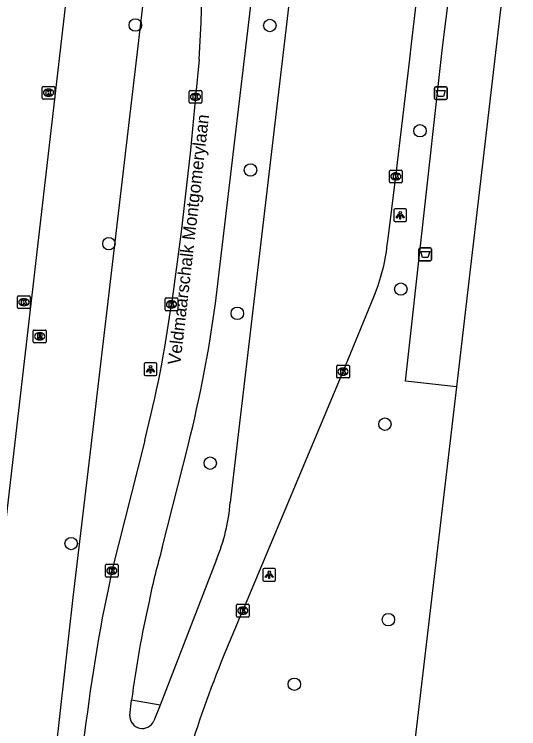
# Model space of a CAD drawing. Extents: x 160861 to 161308, y 384024 to 384878.
# Drawn here: x 161256.9 to 161296.6, y 384587.8 to 384644.1 of the extents above; entities that cross this region are included whole.
import ezdxf

# ---------------------------------------------------------------- set-up
doc = ezdxf.new("R2010")
doc.units = 0
for name, color, linetype in [('IMGEO_Afvalbak', 7, 'Continuous'), ('IMGEO_Boom', 7, 'Continuous'), ('IMGEO_Kolk', 7, 'Continuous'), ('IMGEO_Lichtpunt', 7, 'Continuous'), ('IMGEO_Openbare_ruimte_label', 7, 'Continuous'), ('IMGEO_OVBaan_gesloten', 7, 'Continuous'), ('IMGEO_Parkeervlak_open', 7, 'Continuous'), ('IMGEO_Rijbaan_lokaal_gesloten', 7, 'Continuous'), ('IMGEO_Rijbaan_lokaal_open', 7, 'Continuous'), ('IMGEO_Rioolput', 7, 'Continuous'), ('IMGEO_Verkeerseiland_gesloten', 7, 'Continuous'), ('IMGEO_Voetpad_open', 7, 'Continuous')]:
    doc.layers.add(name, color=color, linetype=linetype)

msp = doc.modelspace()

# ---------------------------------------------------------------- linework, layer by layer
at = {"layer": 'IMGEO_Afvalbak'}
for p, q in [((161289.997, 384637.458), (161289.997, 384638.258)), ((161289.997, 384638.258), (161289.997, 384637.458)), ((161290.097, 384638.358), (161290.887, 384638.358)), ((161290.887, 384638.358), (161290.097, 384638.358)), ((161290.987, 384638.258), (161290.987, 384637.458)), ((161290.987, 384637.458), (161290.987, 384638.258)), ((161290.887, 384637.358), (161290.097, 384637.358)), ((161290.097, 384637.358), (161290.887, 384637.358)), ((161288.867, 384625.675), (161289.657, 384625.675)), ((161289.657, 384625.675), (161288.867, 384625.675)), ((161288.767, 384624.775), (161288.767, 384625.575)), ((161288.767, 384625.575), (161288.767, 384624.775)), ((161289.757, 384625.575), (161289.757, 384624.775)), ((161289.757, 384624.775), (161289.757, 384625.575)), ((161289.657, 384624.675), (161288.867, 384624.675)), ((161288.867, 384624.675), (161289.657, 384624.675))]:
    msp.add_line(p, q, dxfattribs=at)
for points in [[(161290.14, 384638.072), (161290.844, 384638.072), (161290.695, 384637.602), (161290.289, 384637.602), (161290.14, 384638.072)], [(161288.91, 384625.389), (161289.614, 384625.389), (161289.465, 384624.919), (161289.059, 384624.919), (161288.91, 384625.389)]]:
    msp.add_lwpolyline(points, dxfattribs=at)
for centre, start, end in [((161290.097, 384638.258), 90, 180), ((161290.097, 384638.258), 90, 180), ((161290.887, 384638.258), 0, 90), ((161290.887, 384638.258), 360, 90), ((161290.097, 384637.458), 180, 270), ((161290.097, 384637.458), 180, 270), ((161290.887, 384637.458), 270, 0), ((161290.887, 384637.458), 270, 0), ((161288.867, 384625.575), 90, 180), ((161288.867, 384625.575), 90, 180), ((161289.657, 384625.575), 0, 90), ((161289.657, 384625.575), 360, 90), ((161288.867, 384624.775), 180, 270), ((161288.867, 384624.775), 180, 270), ((161289.657, 384624.775), 270, 0), ((161289.657, 384624.775), 270, 0)]:
    msp.add_arc(centre, 0.1, start, end, dxfattribs=at)
at = {"layer": 'IMGEO_Boom'}
for centre in [(161266.437, 384643.236), (161277.026, 384643.198), (161288.852, 384634.905), (161275.507, 384631.813), (161264.353, 384626.014), (161287.34, 384622.436), (161274.464, 384620.525), (161286.091, 384611.797), (161272.333, 384608.727), (161261.384, 384602.395), (161286.363, 384596.401), (161278.96, 384591.314)]:
    msp.add_circle(centre, 0.489, dxfattribs=at)
at = {"layer": 'IMGEO_Kolk'}
for p, q in [((161259.102, 384637.475), (161259.102, 384638.327)), ((161259.177, 384638.401), (161260.029, 384638.401)), ((161259.59, 384638.181), (161259.615, 384638.181)), ((161260.103, 384638.327), (161260.103, 384637.475)), ((161270.751, 384638.079), (161271.603, 384638.079)), ((161259.613, 384637.621), (161259.588, 384637.621)), ((161270.676, 384637.153), (161270.676, 384638.005)), ((161271.164, 384637.859), (161271.189, 384637.859)), ((161271.677, 384638.005), (161271.677, 384637.153)), ((161260.029, 384637.401), (161259.177, 384637.401)), ((161271.603, 384637.079), (161270.751, 384637.079)), ((161271.187, 384637.299), (161271.162, 384637.299)), ((161286.452, 384630.884), (161286.452, 384631.736)), ((161286.527, 384631.81), (161287.379, 384631.81)), ((161286.94, 384631.59), (161286.965, 384631.59)), ((161287.453, 384631.736), (161287.453, 384630.884)), ((161287.379, 384630.81), (161286.527, 384630.81)), ((161286.963, 384631.03), (161286.938, 384631.03)), ((161257.161, 384620.977), (161257.161, 384621.829)), ((161257.236, 384621.903), (161258.088, 384621.903)), ((161258.162, 384621.829), (161258.162, 384620.977)), ((161268.852, 384621.737), (161269.704, 384621.737)), ((161257.649, 384621.683), (161257.674, 384621.683)), ((161268.777, 384620.811), (161268.777, 384621.663)), ((161269.265, 384621.517), (161269.29, 384621.517)), ((161269.778, 384621.663), (161269.778, 384620.811)), ((161258.088, 384620.903), (161257.236, 384620.903)), ((161257.672, 384621.123), (161257.647, 384621.123)), ((161269.704, 384620.737), (161268.852, 384620.737)), ((161269.288, 384620.957), (161269.263, 384620.957)), ((161282.292, 384615.512), (161282.292, 384616.364)), ((161282.367, 384616.438), (161283.219, 384616.438)), ((161282.78, 384616.218), (161282.805, 384616.218)), ((161283.293, 384616.364), (161283.293, 384615.512)), ((161282.803, 384615.658), (161282.778, 384615.658)), ((161283.219, 384615.438), (161282.367, 384615.438)), ((161264.087, 384599.833), (161264.087, 384600.685)), ((161264.162, 384600.759), (161265.014, 384600.759)), ((161264.575, 384600.539), (161264.6, 384600.539)), ((161265.088, 384600.685), (161265.088, 384599.833)), ((161264.598, 384599.979), (161264.573, 384599.979)), ((161265.014, 384599.759), (161264.162, 384599.759)), ((161274.397, 384596.683), (161274.397, 384597.535)), ((161274.472, 384597.609), (161275.324, 384597.609)), ((161275.398, 384597.535), (161275.398, 384596.683)), ((161274.885, 384597.389), (161274.91, 384597.389)), ((161275.324, 384596.609), (161274.472, 384596.609)), ((161274.908, 384596.829), (161274.883, 384596.829))]:
    msp.add_line(p, q, dxfattribs=at)
for points in [[(161259.102, 384637.475), (161259.102, 384638.327)], [(161259.177, 384638.401), (161260.029, 384638.401)], [(161259.423, 384638.101), (161259.546, 384638.101), (161259.546, 384637.95), (161259.676, 384638.101), (161259.84, 384638.101), (161259.694, 384637.95), (161259.847, 384637.701), (161259.695, 384637.701), (161259.61, 384637.865), (161259.546, 384637.798), (161259.546, 384637.701), (161259.423, 384637.701), (161259.423, 384638.101)], [(161260.103, 384638.327), (161260.103, 384637.475)], [(161270.751, 384638.079), (161271.603, 384638.079)], [(161270.676, 384637.153), (161270.676, 384638.005)], [(161270.997, 384637.779), (161271.12, 384637.779), (161271.12, 384637.628), (161271.25, 384637.779), (161271.414, 384637.779), (161271.268, 384637.628), (161271.421, 384637.379), (161271.269, 384637.379), (161271.184, 384637.543), (161271.12, 384637.476), (161271.12, 384637.379), (161270.997, 384637.379), (161270.997, 384637.779)], [(161271.677, 384638.005), (161271.677, 384637.153)], [(161260.029, 384637.401), (161259.177, 384637.401)], [(161271.603, 384637.079), (161270.751, 384637.079)], [(161286.452, 384630.884), (161286.452, 384631.736)], [(161286.527, 384631.81), (161287.379, 384631.81)], [(161286.773, 384631.51), (161286.896, 384631.51), (161286.896, 384631.359), (161287.026, 384631.51), (161287.19, 384631.51), (161287.044, 384631.359), (161287.197, 384631.11), (161287.045, 384631.11), (161286.96, 384631.274), (161286.896, 384631.207), (161286.896, 384631.11), (161286.773, 384631.11), (161286.773, 384631.51)], [(161287.453, 384631.736), (161287.453, 384630.884)], [(161287.379, 384630.81), (161286.527, 384630.81)], [(161257.161, 384620.977), (161257.161, 384621.829)], [(161257.236, 384621.903), (161258.088, 384621.903)], [(161258.162, 384621.829), (161258.162, 384620.977)], [(161268.852, 384621.737), (161269.704, 384621.737)], [(161257.482, 384621.603), (161257.605, 384621.603), (161257.605, 384621.452), (161257.735, 384621.603), (161257.899, 384621.603), (161257.753, 384621.452), (161257.906, 384621.203), (161257.754, 384621.203), (161257.669, 384621.367), (161257.605, 384621.3), (161257.605, 384621.203), (161257.482, 384621.203), (161257.482, 384621.603)], [(161268.777, 384620.811), (161268.777, 384621.663)], [(161269.098, 384621.437), (161269.221, 384621.437), (161269.221, 384621.286), (161269.351, 384621.437), (161269.515, 384621.437), (161269.369, 384621.286), (161269.522, 384621.037), (161269.37, 384621.037), (161269.285, 384621.201), (161269.221, 384621.134), (161269.221, 384621.037), (161269.098, 384621.037), (161269.098, 384621.437)], [(161269.778, 384621.663), (161269.778, 384620.811)], [(161258.088, 384620.903), (161257.236, 384620.903)], [(161269.704, 384620.737), (161268.852, 384620.737)], [(161282.292, 384615.512), (161282.292, 384616.364)], [(161282.367, 384616.438), (161283.219, 384616.438)], [(161282.613, 384616.138), (161282.736, 384616.138), (161282.736, 384615.987), (161282.866, 384616.138), (161283.03, 384616.138), (161282.884, 384615.987), (161283.037, 384615.738), (161282.885, 384615.738), (161282.8, 384615.902), (161282.736, 384615.835), (161282.736, 384615.738), (161282.613, 384615.738), (161282.613, 384616.138)], [(161283.293, 384616.364), (161283.293, 384615.512)], [(161283.219, 384615.438), (161282.367, 384615.438)], [(161264.087, 384599.833), (161264.087, 384600.685)], [(161264.162, 384600.759), (161265.014, 384600.759)], [(161264.408, 384600.459), (161264.531, 384600.459), (161264.531, 384600.308), (161264.661, 384600.459), (161264.825, 384600.459), (161264.679, 384600.308), (161264.832, 384600.059), (161264.68, 384600.059), (161264.595, 384600.223), (161264.531, 384600.156), (161264.531, 384600.059), (161264.408, 384600.059), (161264.408, 384600.459)], [(161265.088, 384600.685), (161265.088, 384599.833)], [(161265.014, 384599.759), (161264.162, 384599.759)], [(161274.397, 384596.683), (161274.397, 384597.535)], [(161274.472, 384597.609), (161275.324, 384597.609)], [(161275.398, 384597.535), (161275.398, 384596.683)], [(161274.718, 384597.309), (161274.841, 384597.309), (161274.841, 384597.158), (161274.971, 384597.309), (161275.135, 384597.309), (161274.989, 384597.158), (161275.142, 384596.909), (161274.99, 384596.909), (161274.905, 384597.073), (161274.841, 384597.006), (161274.841, 384596.909), (161274.718, 384596.909), (161274.718, 384597.309)], [(161275.324, 384596.609), (161274.472, 384596.609)]]:
    msp.add_lwpolyline(points, dxfattribs=at)
for centre, start, end in [((161259.179, 384638.325), 91.552, 178.448), ((161259.179, 384638.325), 91.552, 178.448), ((161260.027, 384638.325), 1.552, 88.448), ((161260.027, 384638.325), 1.552, 88.448), ((161270.753, 384638.003), 91.552, 178.448), ((161270.753, 384638.003), 91.552, 178.448), ((161271.601, 384638.003), 1.552, 88.448), ((161271.601, 384638.003), 1.552, 88.448), ((161259.179, 384637.477), 181.552, 268.448), ((161259.179, 384637.477), 181.552, 268.448), ((161260.027, 384637.477), 271.552, 358.448), ((161260.027, 384637.477), 271.552, 358.448), ((161270.753, 384637.155), 181.552, 268.448), ((161270.753, 384637.155), 181.552, 268.448), ((161271.601, 384637.155), 271.552, 358.448), ((161271.601, 384637.155), 271.552, 358.448), ((161286.529, 384631.734), 91.552, 178.448), ((161286.529, 384631.734), 91.552, 178.448), ((161287.377, 384631.734), 1.552, 88.448), ((161287.377, 384631.734), 1.552, 88.448), ((161286.529, 384630.886), 181.552, 268.448), ((161286.529, 384630.886), 181.552, 268.448), ((161287.377, 384630.886), 271.552, 358.448), ((161287.377, 384630.886), 271.552, 358.448), ((161257.238, 384621.827), 91.552, 178.448), ((161257.238, 384621.827), 91.552, 178.448), ((161258.086, 384621.827), 1.552, 88.448), ((161258.086, 384621.827), 1.552, 88.448), ((161268.854, 384621.661), 91.552, 178.448), ((161268.854, 384621.661), 91.552, 178.448), ((161269.702, 384621.661), 1.552, 88.448), ((161269.702, 384621.661), 1.552, 88.448), ((161257.238, 384620.979), 181.552, 268.448), ((161257.238, 384620.979), 181.552, 268.448), ((161258.086, 384620.979), 271.552, 358.448), ((161258.086, 384620.979), 271.552, 358.448), ((161268.854, 384620.813), 181.552, 268.448), ((161268.854, 384620.813), 181.552, 268.448), ((161269.702, 384620.813), 271.552, 358.448), ((161269.702, 384620.813), 271.552, 358.448), ((161282.369, 384616.362), 91.552, 178.448), ((161282.369, 384616.362), 91.552, 178.448), ((161283.217, 384616.362), 1.552, 88.448), ((161283.217, 384616.362), 1.552, 88.448), ((161282.369, 384615.514), 181.552, 268.448), ((161282.369, 384615.514), 181.552, 268.448), ((161283.217, 384615.514), 271.552, 358.448), ((161283.217, 384615.514), 271.552, 358.448), ((161264.164, 384600.683), 91.552, 178.448), ((161264.164, 384600.683), 91.552, 178.448), ((161265.012, 384600.683), 1.552, 88.448), ((161265.012, 384600.683), 1.552, 88.448), ((161264.164, 384599.835), 181.552, 268.448), ((161264.164, 384599.835), 181.552, 268.448), ((161265.012, 384599.835), 271.552, 358.448), ((161265.012, 384599.835), 271.552, 358.448), ((161274.474, 384597.533), 91.552, 178.448), ((161274.474, 384597.533), 91.552, 178.448), ((161275.322, 384597.533), 1.552, 88.448), ((161275.322, 384597.533), 1.552, 88.448), ((161274.474, 384596.685), 181.552, 268.448), ((161274.474, 384596.685), 181.552, 268.448), ((161275.322, 384596.685), 271.552, 358.448), ((161275.322, 384596.685), 271.552, 358.448)]:
    msp.add_arc(centre, 0.0765, start, end, dxfattribs=at)
for centre, major_axis, ratio, start_param, end_param in [((161259.589, 384637.901), (-0.387, 0.002), 0.722429, 4.712389, 7.853982), ((161259.614, 384637.901), (-0.39, 0.002), 0.717154, 1.570796, 4.712389), ((161271.163, 384637.579), (-0.387, 0.002), 0.722429, 4.712389, 7.853982), ((161271.188, 384637.579), (-0.39, 0.002), 0.717154, 1.570796, 4.712389), ((161286.939, 384631.31), (-0.387, 0.002), 0.722429, 4.712389, 7.853982), ((161286.964, 384631.31), (-0.39, 0.002), 0.717154, 1.570796, 4.712389), ((161257.648, 384621.403), (-0.387, 0.002), 0.722429, 4.712389, 7.853982), ((161257.673, 384621.403), (-0.39, 0.002), 0.717154, 1.570796, 4.712389), ((161269.264, 384621.237), (-0.387, 0.002), 0.722429, 4.712389, 7.853982), ((161269.289, 384621.237), (-0.39, 0.002), 0.717154, 1.570796, 4.712389), ((161282.779, 384615.938), (-0.387, 0.002), 0.722429, 4.712389, 7.853982), ((161282.804, 384615.938), (-0.39, 0.002), 0.717154, 1.570796, 4.712389), ((161264.574, 384600.259), (-0.387, 0.002), 0.722429, 4.712389, 7.853982), ((161264.599, 384600.259), (-0.39, 0.002), 0.717154, 1.570796, 4.712389), ((161274.884, 384597.109), (-0.387, 0.002), 0.722429, 4.712389, 7.853982), ((161274.909, 384597.109), (-0.39, 0.002), 0.717154, 1.570796, 4.712389)]:
    msp.add_ellipse(centre, major_axis=major_axis, ratio=ratio, start_param=start_param, end_param=end_param, dxfattribs=at)
at = {"layer": 'IMGEO_Lichtpunt'}
for p, q in [((161286.797, 384628.662), (161286.797, 384627.855)), ((161286.797, 384628.662), (161286.797, 384627.855)), ((161287.699, 384628.757), (161286.891, 384628.757)), ((161287.699, 384628.757), (161286.891, 384628.757)), ((161287.793, 384627.855), (161287.793, 384628.662)), ((161287.793, 384627.855), (161287.793, 384628.662)), ((161286.891, 384627.761), (161287.699, 384627.761)), ((161286.891, 384627.761), (161287.699, 384627.761)), ((161267.132, 384616.527), (161267.132, 384615.72)), ((161267.132, 384616.527), (161267.132, 384615.72)), ((161268.034, 384616.622), (161267.226, 384616.622)), ((161268.034, 384616.622), (161267.226, 384616.622)), ((161268.128, 384615.72), (161268.128, 384616.527)), ((161268.128, 384615.72), (161268.128, 384616.527)), ((161267.226, 384615.626), (161268.034, 384615.626)), ((161267.226, 384615.626), (161268.034, 384615.626)), ((161276.484, 384600.342), (161276.484, 384599.535)), ((161276.484, 384600.342), (161276.484, 384599.535)), ((161277.386, 384600.437), (161276.578, 384600.437)), ((161277.386, 384600.437), (161276.578, 384600.437)), ((161277.48, 384599.535), (161277.48, 384600.342)), ((161277.48, 384599.535), (161277.48, 384600.342)), ((161276.578, 384599.441), (161277.386, 384599.441)), ((161276.578, 384599.441), (161277.386, 384599.441))]:
    msp.add_line(p, q, dxfattribs=at)
for points in [[(161287.171, 384628.326), (161287.21, 384628.298), (161287.022, 384628.036), (161286.984, 384628.063), (161287.171, 384628.326)], [(161287.273, 384628.278), (161287.32, 384628.278), (161287.32, 384627.956), (161287.273, 384627.956), (161287.273, 384628.278)], [(161287.383, 384628.298), (161287.421, 384628.325), (161287.608, 384628.063), (161287.569, 384628.035), (161287.383, 384628.298)], [(161267.506, 384616.191), (161267.545, 384616.163), (161267.357, 384615.901), (161267.319, 384615.928), (161267.506, 384616.191)], [(161267.608, 384616.143), (161267.655, 384616.143), (161267.655, 384615.821), (161267.608, 384615.821), (161267.608, 384616.143)], [(161267.718, 384616.163), (161267.756, 384616.19), (161267.943, 384615.928), (161267.904, 384615.9), (161267.718, 384616.163)], [(161276.858, 384600.006), (161276.897, 384599.978), (161276.709, 384599.716), (161276.671, 384599.743), (161276.858, 384600.006)], [(161276.96, 384599.958), (161277.007, 384599.958), (161277.007, 384599.636), (161276.96, 384599.636), (161276.96, 384599.958)], [(161277.07, 384599.978), (161277.108, 384600.005), (161277.295, 384599.743), (161277.256, 384599.715), (161277.07, 384599.978)]]:
    msp.add_lwpolyline(points, dxfattribs=at)
for centre in [(161287.296, 384628.46), (161267.631, 384616.325), (161276.983, 384600.14)]:
    msp.add_circle(centre, 0.0994, dxfattribs=at)
for centre, start, end in [((161286.891, 384628.662), 90, 180), ((161286.891, 384628.662), 90, 180), ((161287.699, 384628.662), 0, 90), ((161287.699, 384628.662), 0, 90), ((161286.891, 384627.855), 180, 270), ((161286.891, 384627.855), 180, 270), ((161287.699, 384627.855), 270, 0), ((161287.699, 384627.855), 270, 360), ((161267.226, 384616.527), 90, 180), ((161267.226, 384616.527), 90, 180), ((161268.034, 384616.527), 0, 90), ((161268.034, 384616.527), 0, 90), ((161267.226, 384615.72), 180, 270), ((161267.226, 384615.72), 180, 270), ((161268.034, 384615.72), 270, 0), ((161268.034, 384615.72), 270, 360), ((161276.578, 384600.342), 90, 180), ((161276.578, 384600.342), 90, 180), ((161277.386, 384600.342), 0, 90), ((161277.386, 384600.342), 0, 90), ((161276.578, 384599.535), 180, 270), ((161276.578, 384599.535), 180, 270), ((161277.386, 384599.535), 270, 0), ((161277.386, 384599.535), 270, 360)]:
    msp.add_arc(centre, 0.0946, start, end, dxfattribs=at)
at = {"layer": 'IMGEO_OVBaan_gesloten'}
for points in [[(161296.625, 384656.843), (161291.719, 384614.739)], [(161291.719, 384614.739), (161275.145, 384473.806), (161267.816, 384410.795), (161258.549, 384330.534), (161255.855, 384307.557), (161255.762, 384306.536)]]:
    msp.add_lwpolyline(points, dxfattribs=at)
at = {"layer": 'IMGEO_Parkeervlak_open'}
msp.add_lwpolyline([(161258.141, 384567.697), (161261.545, 384598.151), (161262.738, 384608.287), (161268.546, 384657.7)], dxfattribs=at)
at = {"layer": 'IMGEO_Rijbaan_lokaal_gesloten'}
for points in [[(161272.75, 384621.314), (161276.778, 384655.441), (161276.831, 384655.949), (161276.84, 384656.028)], [(161279.718, 384655.641), (161278.452, 384644.199), (161273.915, 384605.633)], [(161286.307, 384626.221), (161286.953, 384631.31), (161288.04, 384640.55), (161288.182, 384641.755), (161289.579, 384653.623), (161289.675, 384654.501), (161289.682, 384654.551)], [(161271.463, 384640.515), (161271.177, 384637.579), (161270.768, 384633.387), (161270.042, 384626.946), (161269.278, 384621.237)], [(161274.898, 384597.109), (161282.793, 384615.938), (161285.217, 384621.838)], [(161267.173, 384610.524), (161264.588, 384600.259), (161264.307, 384598.77), (161263.827, 384596.548)], [(161268.554, 384602.069), (161270.621, 384610.235)], [(161272.828, 384601.142), (161268.391, 384589.678)], [(161266.005, 384588.858), (161266.135, 384590.053)], [(161268.391, 384589.678), (161267.884, 384588.429)]]:
    msp.add_lwpolyline(points, dxfattribs=at)
for centre, radius, start, end in [((161176.342, 384646.824), 95.33, 356.20557, 5.54429), ((161271.17, 384627.658), 15.205, 337.4935, 354.5755), ((161178.22, 384633.566), 91.889, 345.47773, 352.28938), ((161168.311, 384635.64), 105.417, 346.05499, 352.18969), ((161259.022, 384606.861), 14.943, 337.4997, 355.2879), ((161325.651, 384585.76), 59.381, 164.0588, 168.25832), ((161358.274, 384577.774), 92.954, 167.53063, 172.40894), ((161366.885, 384555.854), 100.815, 155.84417, 165.76435), ((161436.262, 384565.521), 175.204, 169.79964, 174.16366), ((161266.983, 384588.812), 0.979, 177.3084, 336.9697)]:
    msp.add_arc(centre, radius, start, end, dxfattribs=at)
at = {"layer": 'IMGEO_Rijbaan_lokaal_open'}
msp.add_lwpolyline([(161251.981, 384567.454), (161262.507, 384658.314)], dxfattribs=at)
at = {"layer": 'IMGEO_Rioolput'}
for p, q in [((161258.401, 384618.288), (161258.401, 384619.14)), ((161258.476, 384619.214), (161259.328, 384619.214)), ((161258.889, 384618.994), (161258.914, 384618.994)), ((161259.402, 384619.14), (161259.402, 384618.288)), ((161258.912, 384618.434), (161258.887, 384618.434)), ((161259.328, 384618.214), (161258.476, 384618.214))]:
    msp.add_line(p, q, dxfattribs=at)
for points in [[(161258.401, 384618.288), (161258.401, 384619.14)], [(161258.476, 384619.214), (161259.328, 384619.214)], [(161258.99, 384618.912), (161258.738, 384618.914), (161258.738, 384618.514)], [(161259.402, 384619.14), (161259.402, 384618.288)], [(161258.738, 384618.514), (161258.862, 384618.514), (161258.862, 384618.676), (161258.873, 384618.676)], [(161258.916, 384618.833), (161258.862, 384618.833), (161258.862, 384618.752)], [(161258.862, 384618.752), (161258.914, 384618.752)], [(161258.92, 384618.647), (161258.991, 384618.514), (161259.131, 384618.514), (161259.066, 384618.64)], [(161259.328, 384618.214), (161258.476, 384618.214)]]:
    msp.add_lwpolyline(points, dxfattribs=at)
for centre, radius, start, end in [((161258.478, 384619.138), 0.0765, 91.552, 178.448), ((161258.478, 384619.138), 0.0765, 91.552, 178.448), ((161258.989, 384618.802), 0.109, 350.3612, 89.416), ((161259.326, 384619.138), 0.0765, 1.552, 88.448), ((161259.326, 384619.138), 0.0765, 1.552, 88.448), ((161258.872, 384618.623), 0.0533, 26.0293, 88.6989), ((161258.898, 384618.941), 0.19, 274.7715, 282.9687), ((161258.922, 384618.737), 0.0964, 77.0061, 93.1865), ((161258.936, 384618.794), 0.0378, 276.6634, 79.6772), ((161258.987, 384618.802), 0.112, 277.5842, 350.9817), ((161258.971, 384618.587), 0.108, 29.5134, 73.7905), ((161258.478, 384618.29), 0.0765, 181.552, 268.448), ((161258.478, 384618.29), 0.0765, 181.552, 268.448), ((161259.326, 384618.29), 0.0765, 271.552, 358.448), ((161259.326, 384618.29), 0.0765, 271.552, 358.448)]:
    msp.add_arc(centre, radius, start, end, dxfattribs=at)
for centre, major_axis, ratio, start_param, end_param in [((161258.888, 384618.714), (-0.387, 0.002), 0.722429, 4.712389, 7.853982), ((161258.913, 384618.714), (-0.39, 0.002), 0.717154, 1.570796, 4.712389)]:
    msp.add_ellipse(centre, major_axis=major_axis, ratio=ratio, start_param=start_param, end_param=end_param, dxfattribs=at)
at = {"layer": 'IMGEO_Verkeerseiland_gesloten'}
msp.add_lwpolyline([(161268.391, 384589.678), (161266.135, 384590.053)], dxfattribs=at)
at = {"layer": 'IMGEO_Voetpad_open'}
msp.add_lwpolyline([(161291.719, 384614.739), (161287.707, 384615.189), (161290.494, 384640.292), (161290.624, 384641.466), (161292.291, 384654.767), (161290.265, 384655.001)], dxfattribs=at)

# ---------------------------------------------------------------- texts
at = {"layer": 'IMGEO_Openbare_ruimte_label'}
msp.add_text('Veldmaarschalk Montgomerylaan', height=1, rotation=83.394, dxfattribs=at).set_placement((161269.969, 384616.425))

doc.saveas('drawing.dxf')
